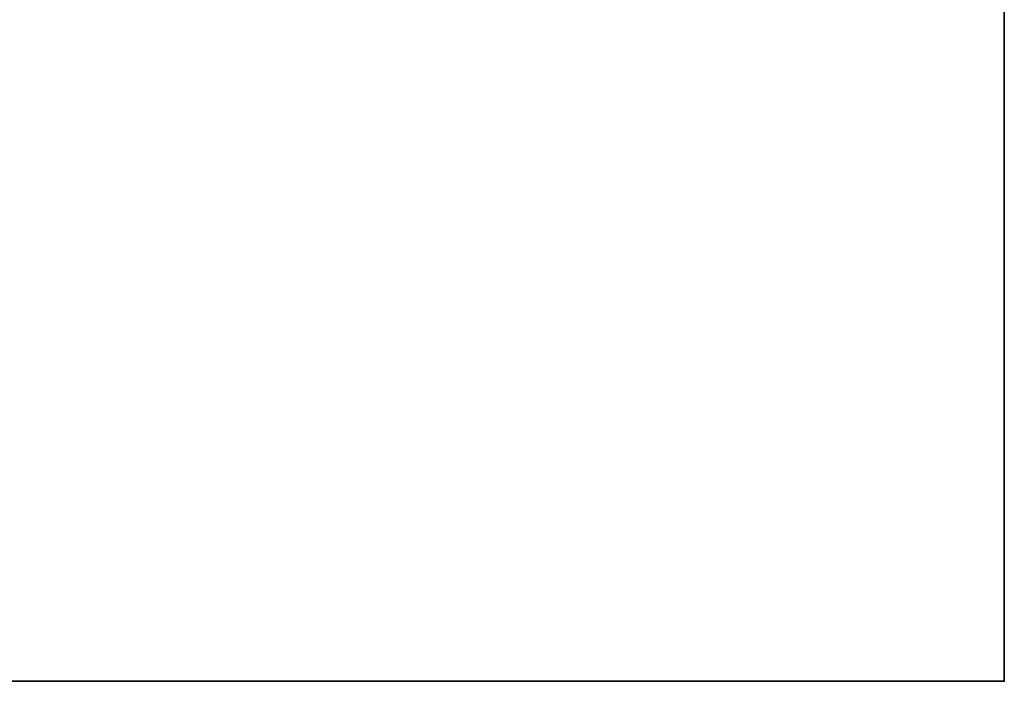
# Model space of a CAD drawing. Header units: millimetres. Extents: x -490 to 6690, y -115 to 152.
# Tile 473 of 656: x 1950 to 2040, y -6 to 54. Entities that reach past the tile are written whole.
import ezdxf

# ---------------------------------------------------------------- set-up
doc = ezdxf.new("R2010")
doc.units = ezdxf.units.MM
doc.layers.add('151', color=253, linetype='Continuous')

# ---------------------------------------------------------------- blocks, each defined once
blk = doc.blocks.new('UG_SURFACE_002')
at = {"layer": '151', "color": 252, "linetype": 'Continuous', "lineweight": 35}
for points in [[(2040, -6.2, 2202.5), (2040, 133.2, 2202.5), (960, 133.2, 2202.5), (960, -6.2, 2202.5)], [(1890, -6.2, -7.5), (1890, 133.2, -7.5), (2040, 133.2, -7.5), (2040, -6.2, -7.5)], [(2040, -6.2, -7.5), (2040, 133.2, -7.5), (2040, 133.2, 2202.5), (2040, -6.2, 2202.5)], [(2040, -6.2, 2202.5), (960, -6.2, 2202.5), (1110, -6.2, 2052.5), (1890, -6.2, 2052.5)], [(1890, -6.2, 2052.5), (1890, -6.2, -7.5), (2040, -6.2, -7.5), (2040, -6.2, 2202.5)]]:
    blk.add_3dface(points, dxfattribs=at)

msp = doc.modelspace()

# ---------------------------------------------------------------- linework, layer by layer
at = {"layer": '151', "linetype": 'Continuous', "lineweight": -3}
for p, q in [((2040, -6.2, 2202.5), (2040, 133.2, 2202.5)), ((2040, 133.2, -7.5), (2040, -6.2, -7.5)), ((960, -6.2, 2202.5), (2040, -6.2, 2202.5)), ((1890, -6.2, -7.5), (2040, -6.2, -7.5)), ((2040, -6.2, 2202.5), (2040, -6.2, -7.5))]:
    msp.add_line(p, q, dxfattribs=at)

# ---------------------------------------------------------------- block references
msp.add_blockref('UG_SURFACE_002', (0, 0), dxfattribs=at)

doc.saveas('drawing.dxf')
